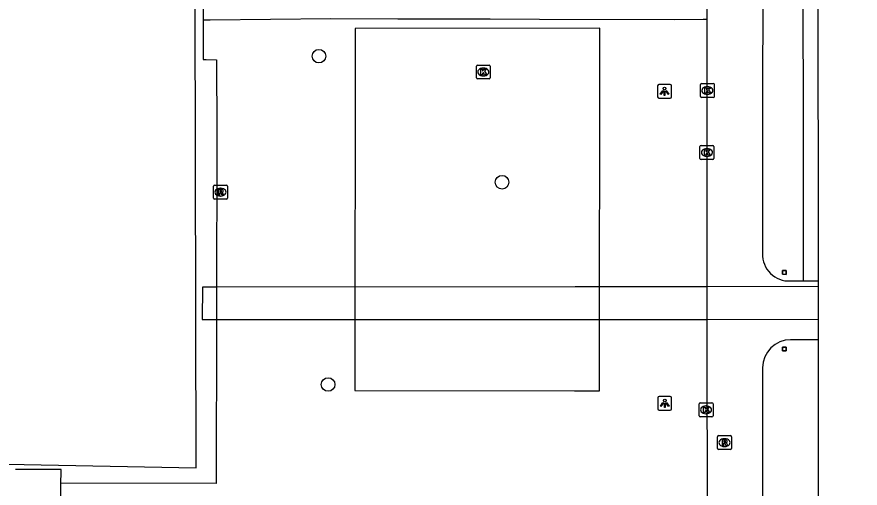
# Model space of a CAD drawing. Extents: x 161477 to 163040, y 383680 to 384868.
# Drawn here: x 162291.9 to 162352.6, y 384207.7 to 384241.6 of the extents above; entities that cross this region are included whole.
import ezdxf

# ---------------------------------------------------------------- set-up
doc = ezdxf.new("R2010")
doc.units = 0
for name, color, linetype in [('IMGEO_Boom', 7, 'Continuous'), ('IMGEO_Dek', 7, 'Continuous'), ('IMGEO_Groenvoorziening', 7, 'Continuous'), ('IMGEO_Kolk', 7, 'Continuous'), ('IMGEO_Lichtpunt', 7, 'Continuous'), ('IMGEO_Pand', 7, 'Continuous'), ('IMGEO_Parkeervlak_open', 7, 'Continuous'), ('IMGEO_Pijler', 7, 'Continuous'), ('IMGEO_Rijbaan_lokaal_open', 7, 'Continuous'), ('IMGEO_Rioolput', 7, 'Continuous'), ('IMGEO_Voetpad_gesloten', 7, 'Continuous'), ('IMGEO_Voetpad_open', 7, 'Continuous')]:
    doc.layers.add(name, color=color, linetype=linetype)

msp = doc.modelspace()

# ---------------------------------------------------------------- linework, layer by layer
at = {"layer": 'IMGEO_Boom'}
for centre in [(162313.622, 384238.752), (162326.804, 384229.679), (162314.28, 384215.12)]:
    msp.add_circle(centre, 0.489, dxfattribs=at)
at = {"layer": 'IMGEO_Dek'}
msp.add_lwpolyline([(162349.579, 384222.169), (162341.555, 384222.16), (162332.071, 384222.149), (162306.25, 384222.12), (162305.232, 384222.119), (162305.226, 384219.804), (162305.57, 384219.804), (162306.244, 384219.804), (162332.076, 384219.797), (162336.063, 384219.796), (162341.557, 384219.804), (162349.591, 384219.816)], close=True, dxfattribs=at)
at = {"layer": 'IMGEO_Groenvoorziening'}
for points in [[(162348.499, 384222.57), (162348.492, 384254.548)], [(162347.268, 384223.313), (162347.261, 384223.048), (162346.996, 384223.055), (162347.003, 384223.32), (162347.268, 384223.313)]]:
    msp.add_lwpolyline(points, dxfattribs=at)
at = {"layer": 'IMGEO_Kolk'}
for p, q in [((162325.03, 384238.112), (162325.882, 384238.112)), ((162324.955, 384237.186), (162324.955, 384238.038)), ((162325.443, 384237.892), (162325.468, 384237.892)), ((162325.956, 384238.038), (162325.956, 384237.186)), ((162325.882, 384237.112), (162325.03, 384237.112)), ((162325.466, 384237.332), (162325.441, 384237.332)), ((162341.088, 384235.857), (162341.088, 384236.709)), ((162341.163, 384236.783), (162342.015, 384236.783)), ((162341.576, 384236.563), (162341.601, 384236.563)), ((162342.089, 384236.709), (162342.089, 384235.857)), ((162342.015, 384235.783), (162341.163, 384235.783)), ((162341.599, 384236.003), (162341.574, 384236.003)), ((162341.056, 384231.392), (162341.056, 384232.244)), ((162341.131, 384232.318), (162341.983, 384232.318)), ((162341.544, 384232.098), (162341.569, 384232.098)), ((162342.057, 384232.244), (162342.057, 384231.392)), ((162341.567, 384231.538), (162341.542, 384231.538)), ((162341.983, 384231.318), (162341.131, 384231.318)), ((162341.069, 384213.791), (162341.921, 384213.791)), ((162340.994, 384212.865), (162340.994, 384213.717)), ((162341.482, 384213.571), (162341.507, 384213.571)), ((162341.995, 384213.717), (162341.995, 384212.865)), ((162341.921, 384212.791), (162341.069, 384212.791)), ((162341.505, 384213.011), (162341.48, 384213.011))]:
    msp.add_line(p, q, dxfattribs=at)
for points in [[(162325.03, 384238.112), (162325.882, 384238.112)], [(162324.955, 384237.186), (162324.955, 384238.038)], [(162325.276, 384237.812), (162325.399, 384237.812), (162325.399, 384237.661), (162325.529, 384237.812), (162325.693, 384237.812), (162325.547, 384237.661), (162325.7, 384237.412), (162325.548, 384237.412), (162325.463, 384237.576), (162325.399, 384237.509), (162325.399, 384237.412), (162325.276, 384237.412), (162325.276, 384237.812)], [(162325.956, 384238.038), (162325.956, 384237.186)], [(162325.882, 384237.112), (162325.03, 384237.112)], [(162341.088, 384235.857), (162341.088, 384236.709)], [(162341.163, 384236.783), (162342.015, 384236.783)], [(162341.409, 384236.483), (162341.532, 384236.483), (162341.532, 384236.332), (162341.662, 384236.483), (162341.826, 384236.483), (162341.68, 384236.332), (162341.833, 384236.083), (162341.681, 384236.083), (162341.596, 384236.247), (162341.532, 384236.18), (162341.532, 384236.083), (162341.409, 384236.083), (162341.409, 384236.483)], [(162342.089, 384236.709), (162342.089, 384235.857)], [(162342.015, 384235.783), (162341.163, 384235.783)], [(162341.056, 384231.392), (162341.056, 384232.244)], [(162341.131, 384232.318), (162341.983, 384232.318)], [(162341.377, 384232.018), (162341.5, 384232.018), (162341.5, 384231.867), (162341.63, 384232.018), (162341.794, 384232.018), (162341.648, 384231.867), (162341.801, 384231.618), (162341.649, 384231.618), (162341.564, 384231.782), (162341.5, 384231.715), (162341.5, 384231.618), (162341.377, 384231.618), (162341.377, 384232.018)], [(162342.057, 384232.244), (162342.057, 384231.392)], [(162341.983, 384231.318), (162341.131, 384231.318)], [(162341.069, 384213.791), (162341.921, 384213.791)], [(162340.994, 384212.865), (162340.994, 384213.717)], [(162341.315, 384213.491), (162341.438, 384213.491), (162341.438, 384213.34), (162341.568, 384213.491), (162341.732, 384213.491), (162341.586, 384213.34), (162341.739, 384213.091), (162341.587, 384213.091), (162341.502, 384213.255), (162341.438, 384213.188), (162341.438, 384213.091), (162341.315, 384213.091), (162341.315, 384213.491)], [(162341.995, 384213.717), (162341.995, 384212.865)], [(162341.921, 384212.791), (162341.069, 384212.791)]]:
    msp.add_lwpolyline(points, dxfattribs=at)
for centre, start, end in [((162325.032, 384238.036), 91.55205, 178.44795), ((162325.032, 384238.036), 91.55205, 178.44795), ((162325.88, 384238.036), 1.55205, 88.44795), ((162325.88, 384238.036), 1.55205, 88.44795), ((162325.032, 384237.188), 181.55205, 268.44795), ((162325.032, 384237.188), 181.55205, 268.44795), ((162325.88, 384237.188), 271.55205, 358.44795), ((162325.88, 384237.188), 271.55205, 358.44795), ((162341.165, 384236.707), 91.55205, 178.44795), ((162341.165, 384236.707), 91.55205, 178.44795), ((162342.013, 384236.707), 1.55205, 88.44795), ((162342.013, 384236.707), 1.55205, 88.44795), ((162341.165, 384235.859), 181.55205, 268.44795), ((162341.165, 384235.859), 181.55205, 268.44795), ((162342.013, 384235.859), 271.55205, 358.44795), ((162342.013, 384235.859), 271.55205, 358.44795), ((162341.133, 384232.242), 91.55205, 178.44795), ((162341.133, 384232.242), 91.55205, 178.44795), ((162341.981, 384232.242), 1.55205, 88.44795), ((162341.981, 384232.242), 1.55205, 88.44795), ((162341.133, 384231.394), 181.55205, 268.44795), ((162341.133, 384231.394), 181.55205, 268.44795), ((162341.981, 384231.394), 271.55205, 358.44795), ((162341.981, 384231.394), 271.55205, 358.44795), ((162341.071, 384213.715), 91.55205, 178.44795), ((162341.071, 384213.715), 91.55205, 178.44795), ((162341.919, 384213.715), 1.55205, 88.44795), ((162341.919, 384213.715), 1.55205, 88.44795), ((162341.071, 384212.867), 181.55205, 268.44795), ((162341.071, 384212.867), 181.55205, 268.44795), ((162341.919, 384212.867), 271.55205, 358.44795), ((162341.919, 384212.867), 271.55205, 358.44795)]:
    msp.add_arc(centre, 0.0765, start, end, dxfattribs=at)
for centre, major_axis, ratio, start_param, end_param in [((162325.442, 384237.612), (-0.387, 0.002), 0.722429, 4.712389, 7.853982), ((162325.467, 384237.612), (-0.39, 0.002), 0.717154, 1.570796, 4.712389), ((162341.575, 384236.283), (-0.387, 0.002), 0.722429, 4.712389, 7.853982), ((162341.6, 384236.283), (-0.39, 0.002), 0.717154, 1.570796, 4.712389), ((162341.543, 384231.818), (-0.387, 0.002), 0.722429, 4.712389, 7.853982), ((162341.568, 384231.818), (-0.39, 0.002), 0.717154, 1.570796, 4.712389), ((162341.481, 384213.291), (-0.387, 0.002), 0.722429, 4.712389, 7.853982), ((162341.506, 384213.291), (-0.39, 0.002), 0.717154, 1.570796, 4.712389)]:
    msp.add_ellipse(centre, major_axis=major_axis, ratio=ratio, start_param=start_param, end_param=end_param, dxfattribs=at)
at = {"layer": 'IMGEO_Lichtpunt'}
for p, q in [((162338.008, 384236.62), (162338.008, 384235.813)), ((162338.008, 384236.62), (162338.008, 384235.813)), ((162338.91, 384236.715), (162338.102, 384236.715)), ((162338.91, 384236.715), (162338.102, 384236.715)), ((162339.004, 384235.813), (162339.004, 384236.62)), ((162339.004, 384235.813), (162339.004, 384236.62)), ((162338.102, 384235.719), (162338.91, 384235.719)), ((162338.102, 384235.719), (162338.91, 384235.719)), ((162338.019, 384214.165), (162338.019, 384213.358)), ((162338.019, 384214.165), (162338.019, 384213.358)), ((162338.921, 384214.26), (162338.113, 384214.26)), ((162338.921, 384214.26), (162338.113, 384214.26)), ((162339.015, 384213.358), (162339.015, 384214.165)), ((162339.015, 384213.358), (162339.015, 384214.165)), ((162338.113, 384213.264), (162338.921, 384213.264)), ((162338.113, 384213.264), (162338.921, 384213.264))]:
    msp.add_line(p, q, dxfattribs=at)
for points in [[(162338.382, 384236.284), (162338.421, 384236.256), (162338.233, 384235.994), (162338.195, 384236.021), (162338.382, 384236.284)], [(162338.484, 384236.236), (162338.531, 384236.236), (162338.531, 384235.914), (162338.484, 384235.914), (162338.484, 384236.236)], [(162338.594, 384236.256), (162338.632, 384236.283), (162338.819, 384236.021), (162338.78, 384235.993), (162338.594, 384236.256)], [(162338.393, 384213.829), (162338.432, 384213.801), (162338.244, 384213.539), (162338.206, 384213.566), (162338.393, 384213.829)], [(162338.495, 384213.781), (162338.542, 384213.781), (162338.542, 384213.459), (162338.495, 384213.459), (162338.495, 384213.781)], [(162338.605, 384213.801), (162338.643, 384213.828), (162338.83, 384213.566), (162338.791, 384213.538), (162338.605, 384213.801)]]:
    msp.add_lwpolyline(points, dxfattribs=at)
for centre in [(162338.507, 384236.418), (162338.518, 384213.963)]:
    msp.add_circle(centre, 0.0994, dxfattribs=at)
for centre, start, end in [((162338.102, 384236.62), 90, 180), ((162338.102, 384236.62), 90, 180), ((162338.91, 384236.62), 0, 90), ((162338.91, 384236.62), 0, 90), ((162338.102, 384235.813), 180, 270), ((162338.102, 384235.813), 180, 270), ((162338.91, 384235.813), 270, 0), ((162338.91, 384235.813), 270, 360), ((162338.113, 384214.165), 90, 180), ((162338.113, 384214.165), 90, 180), ((162338.921, 384214.165), 0, 90), ((162338.921, 384214.165), 0, 90), ((162338.113, 384213.358), 180, 270), ((162338.113, 384213.358), 180, 270), ((162338.921, 384213.358), 270, 0), ((162338.921, 384213.358), 270, 360)]:
    msp.add_arc(centre, 0.0946, start, end, dxfattribs=at)
at = {"layer": 'IMGEO_Pand'}
for points in [[(162278.644, 384241.731), (162278.744, 384209.614), (162304.79, 384209.113), (162304.675, 384253.783), (162332.833, 384253.804), (162332.868, 384338.814), (162317.775, 384338.596), (162317.492, 384279.991), (162304.608, 384279.951), (162278.525, 384280.163), (162247.165, 384280.093), (162247.036, 384254.271), (162278.605, 384254.33), (162278.607, 384253.545)], [(162349.579, 384222.569), (162349.575, 384245.795), (162349.582, 384249.674), (162349.582, 384250), (162349.583, 384254.534)], [(162333.843, 384240.758), (162316.223, 384240.755), (162316.198, 384214.685), (162332.014, 384214.67), (162333.825, 384214.668), (162333.843, 384240.758)], [(162349.598, 384218.339), (162349.591, 384219.816), (162349.581, 384222.169), (162349.579, 384222.569)], [(162382.059, 384183.395), (162373.395, 384183.376), (162373.395, 384183.196), (162349.59, 384183.191), (162349.595, 384212.314), (162349.598, 384218.339)]]:
    msp.add_lwpolyline(points, dxfattribs=at)
at = {"layer": 'IMGEO_Parkeervlak_open'}
msp.add_lwpolyline([(162333.327, 384259.394), (162333.315, 384253.414), (162309.698, 384253.476), (162305.316, 384253.488), (162305.289, 384243.335), (162305.283, 384241.349)], dxfattribs=at)
at = {"layer": 'IMGEO_Pijler'}
for points in [[(162347.268, 384223.313), (162347.003, 384223.32), (162346.996, 384223.055), (162347.261, 384223.048)], [(162347.267, 384217.804), (162347.004, 384217.801), (162347.007, 384217.538), (162347.27, 384217.541)]]:
    msp.add_lwpolyline(points, close=True, dxfattribs=at)
at = {"layer": 'IMGEO_Rijbaan_lokaal_open'}
for points in [[(162341.533, 384259.31), (162341.539, 384241.386)], [(162345.577, 384254.588), (162345.561, 384224.548)], [(162341.539, 384241.386), (162341.555, 384222.16), (162341.557, 384219.804), (162341.571, 384203.926)], [(162347.564, 384222.571), (162348.499, 384222.57)], [(162348.499, 384222.57), (162348.721, 384222.57), (162349.579, 384222.569)], [(162349.598, 384218.339), (162348.74, 384218.34), (162347.583, 384218.341)], [(162345.569, 384216.327), (162345.575, 384184.19)]]:
    msp.add_lwpolyline(points, dxfattribs=at)
for centre, radius, start, end in [((162347.465, 384224.473), 1.905, 177.75514, 272.99344), ((162347.59, 384216.32), 2.021, 90.20539, 179.79461)]:
    msp.add_arc(centre, radius, start, end, dxfattribs=at)
at = {"layer": 'IMGEO_Rioolput'}
for p, q in [((162306.032, 384228.535), (162306.032, 384229.387)), ((162306.107, 384229.461), (162306.959, 384229.461)), ((162306.52, 384229.241), (162306.545, 384229.241)), ((162307.033, 384229.387), (162307.033, 384228.535)), ((162306.959, 384228.461), (162306.107, 384228.461)), ((162306.543, 384228.681), (162306.518, 384228.681)), ((162342.322, 384210.51), (162342.322, 384211.362)), ((162342.397, 384211.436), (162343.249, 384211.436)), ((162343.323, 384211.362), (162343.323, 384210.51)), ((162342.81, 384211.216), (162342.835, 384211.216)), ((162343.249, 384210.436), (162342.397, 384210.436)), ((162342.833, 384210.656), (162342.808, 384210.656))]:
    msp.add_line(p, q, dxfattribs=at)
for points in [[(162306.032, 384228.535), (162306.032, 384229.387)], [(162306.107, 384229.461), (162306.959, 384229.461)], [(162306.621, 384229.159), (162306.369, 384229.161), (162306.369, 384228.761)], [(162306.547, 384229.08), (162306.493, 384229.08), (162306.493, 384228.999)], [(162306.493, 384228.999), (162306.545, 384228.999)], [(162307.033, 384229.387), (162307.033, 384228.535)], [(162306.959, 384228.461), (162306.107, 384228.461)], [(162306.369, 384228.761), (162306.493, 384228.761), (162306.493, 384228.923), (162306.504, 384228.923)], [(162306.551, 384228.894), (162306.622, 384228.761), (162306.762, 384228.761), (162306.697, 384228.887)], [(162342.322, 384210.51), (162342.322, 384211.362)], [(162342.397, 384211.436), (162343.249, 384211.436)], [(162343.323, 384211.362), (162343.323, 384210.51)], [(162342.911, 384211.134), (162342.659, 384211.136), (162342.659, 384210.736)], [(162342.659, 384210.736), (162342.783, 384210.736), (162342.783, 384210.898), (162342.794, 384210.898)], [(162342.837, 384211.055), (162342.783, 384211.055), (162342.783, 384210.974)], [(162342.783, 384210.974), (162342.835, 384210.974)], [(162342.841, 384210.869), (162342.912, 384210.736), (162343.052, 384210.736), (162342.987, 384210.862)], [(162343.249, 384210.436), (162342.397, 384210.436)]]:
    msp.add_lwpolyline(points, dxfattribs=at)
for centre, radius, start, end in [((162306.109, 384229.385), 0.0765, 91.55205, 178.44795), ((162306.109, 384229.385), 0.0765, 91.55205, 178.44795), ((162306.529, 384229.188), 0.19, 274.7715, 282.96867), ((162306.553, 384228.984), 0.0964, 77.00612, 93.18647), ((162306.567, 384229.041), 0.0378, 276.66336, 79.67722), ((162306.62, 384229.049), 0.109, 350.36119, 89.41601), ((162306.618, 384229.049), 0.112, 277.58423, 350.98172), ((162306.957, 384229.385), 0.0765, 1.55205, 88.44795), ((162306.957, 384229.385), 0.0765, 1.55205, 88.44795), ((162306.109, 384228.537), 0.0765, 181.55205, 268.44795), ((162306.109, 384228.537), 0.0765, 181.55205, 268.44795), ((162306.503, 384228.87), 0.0533, 26.02933, 88.69889), ((162306.602, 384228.834), 0.108, 29.51342, 73.79051), ((162306.957, 384228.537), 0.0765, 271.55205, 358.44795), ((162306.957, 384228.537), 0.0765, 271.55205, 358.44795), ((162342.399, 384211.36), 0.0765, 91.55205, 178.44795), ((162342.399, 384211.36), 0.0765, 91.55205, 178.44795), ((162343.247, 384211.36), 0.0765, 1.55205, 88.44795), ((162343.247, 384211.36), 0.0765, 1.55205, 88.44795), ((162342.793, 384210.845), 0.0533, 26.02933, 88.69889), ((162342.819, 384211.163), 0.19, 274.7715, 282.96867), ((162342.843, 384210.959), 0.0964, 77.00612, 93.18647), ((162342.857, 384211.016), 0.0378, 276.66336, 79.67722), ((162342.91, 384211.024), 0.109, 350.36119, 89.41601), ((162342.908, 384211.024), 0.112, 277.58423, 350.98172), ((162342.892, 384210.809), 0.108, 29.51342, 73.79051), ((162342.399, 384210.512), 0.0765, 181.55205, 268.44795), ((162342.399, 384210.512), 0.0765, 181.55205, 268.44795), ((162343.247, 384210.512), 0.0765, 271.55205, 358.44795), ((162343.247, 384210.512), 0.0765, 271.55205, 358.44795)]:
    msp.add_arc(centre, radius, start, end, dxfattribs=at)
for centre, major_axis, ratio, start_param, end_param in [((162306.519, 384228.961), (-0.387, 0.002), 0.722429, 4.712389, 7.853982), ((162306.544, 384228.961), (-0.39, 0.002), 0.717154, 1.570796, 4.712389), ((162342.809, 384210.936), (-0.387, 0.002), 0.722429, 4.712389, 7.853982), ((162342.834, 384210.936), (-0.39, 0.002), 0.717154, 1.570796, 4.712389)]:
    msp.add_ellipse(centre, major_axis=major_axis, ratio=ratio, start_param=start_param, end_param=end_param, dxfattribs=at)
at = {"layer": 'IMGEO_Voetpad_gesloten'}
msp.add_lwpolyline([(162349.579, 384222.169), (162341.555, 384222.16), (162332.071, 384222.149), (162306.25, 384222.12), (162305.232, 384222.119), (162305.226, 384219.804), (162305.57, 384219.804), (162306.244, 384219.804), (162332.076, 384219.797), (162336.063, 384219.796), (162341.557, 384219.804), (162349.591, 384219.816), (162349.579, 384222.169)], dxfattribs=at)
at = {"layer": 'IMGEO_Voetpad_open'}
for points in [[(162305.283, 384241.349), (162305.276, 384238.505), (162305.511, 384238.501), (162306.243, 384238.489), (162306.265, 384233.285), (162306.273, 384231.538), (162306.25, 384222.12), (162306.244, 384219.804), (162306.215, 384208.002), (162295.049, 384208.018)], [(162341.539, 384241.386), (162341.275, 384241.385), (162339.216, 384241.374), (162329.494, 384241.402), (162325.946, 384241.411), (162325.282, 384241.413), (162319.306, 384241.411), (162314.487, 384241.43), (162305.786, 384241.353), (162305.283, 384241.349)], [(162347.007, 384217.538), (162347.004, 384217.801), (162347.267, 384217.804), (162347.27, 384217.541), (162347.007, 384217.538)], [(162295.049, 384208.018), (162295.066, 384208.815), (162295.07, 384208.998), (162291.767, 384209.002)], [(162296.518, 384204.07), (162294.994, 384204.083), (162295.049, 384208.018)]]:
    msp.add_lwpolyline(points, dxfattribs=at)

doc.saveas('drawing.dxf')
